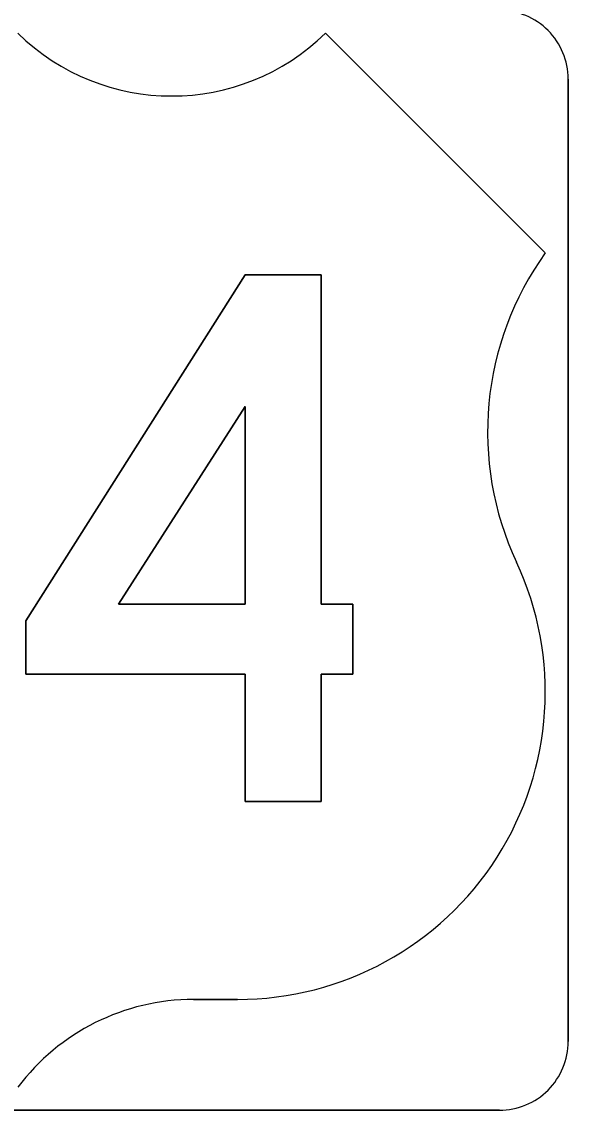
# Model space of a CAD drawing. Extents: x 10133 to 81668, y 5524 to 11018.
# Drawn here: x 28340.2 to 28389.9, y 8832.2 to 8931.2 of the extents above; entities that cross this region are included whole.
import ezdxf

# ---------------------------------------------------------------- set-up
doc = ezdxf.new("R2010")
doc.units = 0
doc.layers.add('DisPlatData', color=7, linetype='Continuous')

msp = doc.modelspace()

# ---------------------------------------------------------------- linework, layer by layer
at = {"layer": 'DisPlatData'}
for p, q in [((28367.813, 8930.162), (28387.778, 8910.195)), ((28387.778, 8910.195), (28367.813, 8930.162)), ((28389.863, 8838.495), (28389.863, 8925.995)), ((28389.863, 8838.495), (28389.863, 8925.995)), ((28389.863, 8925.995), (28389.863, 8925.995)), ((28389.863, 8925.995), (28389.863, 8838.495)), ((28389.863, 8925.995), (28389.863, 8925.995)), ((28389.863, 8925.995), (28389.863, 8838.495)), ((28359.829, 8842.314), (28355.833, 8842.314)), ((28355.833, 8842.314), (28359.829, 8842.314)), ((28389.863, 8838.495), (28389.863, 8838.495)), ((28389.863, 8838.495), (28389.863, 8838.495)), ((28296.113, 8832.245), (28383.613, 8832.245)), ((28296.113, 8832.245), (28383.613, 8832.245)), ((28383.613, 8832.245), (28296.113, 8832.245)), ((28383.613, 8832.245), (28296.113, 8832.245)), ((28383.613, 8832.245), (28383.613, 8832.245)), ((28383.613, 8832.245), (28383.613, 8832.245))]:
    msp.add_line(p, q, dxfattribs=at)
for points in [[(28367.416, 8908.205), (28360.516, 8908.205), (28340.587, 8876.731), (28340.587, 8871.893), (28360.516, 8871.893), (28360.516, 8860.3), (28367.416, 8860.3), (28367.416, 8871.893), (28370.291, 8871.893), (28370.291, 8878.265), (28367.416, 8878.265), (28367.416, 8908.205)], [(28367.416, 8878.265), (28370.291, 8878.265), (28370.291, 8871.893), (28367.416, 8871.893), (28367.416, 8860.3), (28360.516, 8860.3), (28360.516, 8871.893), (28340.587, 8871.893), (28340.587, 8876.731), (28360.516, 8908.205), (28367.416, 8908.205), (28367.416, 8878.265)], [(28360.516, 8878.265), (28349.016, 8878.265), (28360.516, 8896.229), (28360.516, 8878.265)], [(28349.016, 8878.265), (28360.516, 8878.265), (28360.516, 8896.229), (28349.016, 8878.265)], [(28385.157, 8882.082), (28385.16, 8882.083)], [(28385.16, 8882.083), (28385.157, 8882.082)]]:
    msp.add_lwpolyline(points, dxfattribs=at)
for centre, radius, start, end in [((28383.613, 8925.995), 6.25, 0, 90.00021), ((28383.613, 8925.995), 6.25, 0, 90.00021), ((28383.613, 8925.995), 6.25, 0, 90.00021), ((28383.613, 8925.995), 6.25, 0, 90.00021), ((28353.838, 8944.42), 19.965, 225.57583, 314.42721), ((28353.838, 8944.42), 19.965, 225.57583, 314.42721), ((28410.488, 8893.899), 27.951, 144.33724, 205.01003), ((28410.488, 8893.899), 27.951, 144.33724, 205.01003), ((28359.829, 8870.266), 27.951, 270.00006, 25.01045), ((28359.829, 8870.266), 27.951, 270.00006, 25.01045), ((28355.833, 8822.349), 19.965, 90.00021, 143.12341), ((28355.833, 8822.349), 19.965, 90.00021, 143.12341), ((28383.613, 8838.495), 6.25, 270.00006, 0.00027), ((28383.613, 8838.495), 6.25, 270.00006, 0.00027), ((28383.613, 8838.495), 6.25, 270.00006, 0.00027), ((28383.613, 8838.495), 6.25, 270.00006, 0.00027)]:
    msp.add_arc(centre, radius, start, end, dxfattribs=at)

doc.saveas('drawing.dxf')
